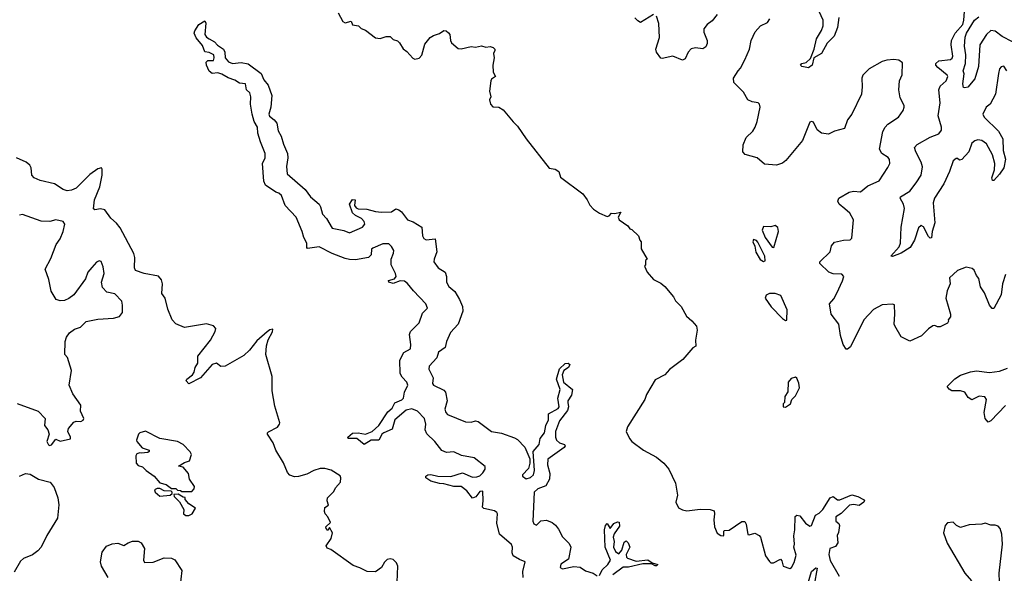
# Model space of a CAD drawing. Extents: x 2293878 to 2522763, y 823964 to 1006972.
# Tile 300 of 407: x 2405146 to 2411948, y 946835 to 950658. Entities that reach past the tile are written whole.
import ezdxf

# ---------------------------------------------------------------- set-up
doc = ezdxf.new("R2010")
doc.units = 0

msp = doc.modelspace()

# ---------------------------------------------------------------- linework, layer by layer
at = {"layer": '0CON20XD'}
for points in [[(2407345, 950706.7), (2407377.5, 950645), (2407395, 950637.5), (2407435, 950647.5), (2407445, 950622.5), (2407486.1, 950616.1), (2407505, 950597.5), (2407535, 950586.7), (2407605, 950532.5), (2407635, 950527.5), (2407677, 950543), (2407705, 950542.5), (2407725, 950522.5), (2407755, 950512.5), (2407769.5, 950499.5), (2407795, 950457.5), (2407819.5, 950439.5), (2407862.3, 950392.3), (2407875, 950386.7), (2407905, 950393.3), (2407925, 950412.5), (2407945, 950490), (2407982.5, 950535), (2408005, 950550), (2408045, 950562.5), (2408076.4, 950583.6), (2408091.7, 950581.7), (2408108.3, 950568.3), (2408117.5, 950555), (2408121.2, 950515), (2408129.3, 950499.3), (2408175, 950460), (2408195, 950457.5), (2408265, 950473.8), (2408295, 950468.8), (2408335, 950476.7), (2408365, 950467.5), (2408395, 950473.3), (2408416.1, 950466.1), (2408427.5, 950455), (2408427.5, 950445), (2408420, 950425), (2408422.5, 950395), (2408413.3, 950345), (2408417.5, 950295), (2408432.5, 950265), (2408405, 950247.5), (2408400, 950235), (2408392.5, 950165), (2408400, 950125), (2408392.5, 950105), (2408397.5, 950075), (2408415, 950057.5), (2408455, 950053.3), (2408485, 950036.7), (2408555, 949953.3), (2408584.1, 949924.1), (2408644, 949835), (2408803, 949633), (2408845, 949626.2), (2408869.5, 949609.5), (2408880.7, 949570.7), (2409035.9, 949455.9), (2409066.7, 949415), (2409085, 949377.5), (2409110.5, 949350.5), (2409152.3, 949322.3), (2409205, 949298.8), (2409217.3, 949302.7), (2409235, 949322.5), (2409255, 949320), (2409298.3, 949328.3), (2409281.2, 949295), (2409286.7, 949275), (2409347.5, 949235), (2409360, 949215), (2409375, 949210), (2409420, 949165), (2409430, 949135), (2409440, 949125), (2409440, 949075), (2409480, 949005), (2409470, 948995), (2409470, 948965), (2409462.5, 948955), (2409480, 948915), (2409524.4, 948864.4), (2409575, 948838), (2409602.5, 948815), (2409662.5, 948745), (2409677, 948717), (2409715, 948677.5), (2409751.7, 948611.7), (2409789.3, 948579.3), (2409820.7, 948540.7), (2409826.7, 948515), (2409813.3, 948445), (2409817, 948403), (2409795, 948392.5), (2409727.7, 948312.3), (2409635, 948243.3), (2409602.5, 948205), (2409535, 948170), (2409475, 948070), (2409464, 948035), (2409343.9, 947846.1), (2409336.2, 947815), (2409359.4, 947765), (2409375.7, 947745), (2409455, 947684.5), (2409545, 947636.2), (2409596.4, 947595), (2409630.5, 947555), (2409676.3, 947456.4), (2409689.1, 947375), (2409679.5, 947325), (2409696.4, 947286.4), (2409725, 947271.9), (2409755, 947266.9), (2409847.3, 947277.3), (2409916.1, 947276.1), (2409942.5, 947265), (2409946.2, 947245), (2409940.8, 947205), (2409946.4, 947156.4), (2409965, 947112.5), (2409990, 947095), (2410005, 947092.5), (2410010, 947095), (2410010, 947125), (2410015, 947130), (2410047, 947133), (2410135, 947193.3), (2410155, 947192.5), (2410163.3, 947175), (2410175, 947102.5), (2410185, 947100), (2410225, 947112.5), (2410255, 947096.7), (2410263.3, 947085), (2410298, 946955), (2410325, 946916.7), (2410335, 946907.5), (2410353, 946907), (2410401.7, 946931.7), (2410411.7, 946921.7), (2410420, 946885), (2410465, 946867.5), (2410477.5, 946875), (2410495, 946910), (2410509.5, 946960.5), (2410493.8, 947015), (2410498.8, 947035), (2410493, 947093), (2410500.6, 947135), (2410502.1, 947227.9), (2410514.2, 947235.8), (2410535, 947230.8), (2410575, 947181.4), (2410605, 947159.4), (2410615.6, 947165), (2410642.9, 947237.1), (2410669.4, 947250.6), (2410695, 947276.2), (2410745, 947355.7), (2410765, 947364.3), (2410795, 947342.5), (2410811.8, 947341.8), (2410894.4, 947375.6), (2410936.2, 947365), (2410975.4, 947345.4), (2410982, 947335), (2410978, 947325), (2410945, 947303.5), (2410905, 947309.7), (2410878.9, 947305), (2410821.2, 947248.8), (2410783.5, 947225), (2410784.5, 947195), (2410805, 947177.5), (2410809.1, 947165), (2410802.8, 947117.2), (2410793.8, 947095), (2410796.5, 947045), (2410780.5, 947019.5), (2410743.1, 947006.9), (2410734.4, 946965), (2410745, 946923.3), (2410806.2, 946815)], [(2409525, 950694), (2409435, 950639.2), (2409415, 950649.5), (2409395, 950672.3)], [(2409963.8, 950695), (2409929.7, 950650.3), (2409894.3, 950625.7), (2409871.2, 950595), (2409872.7, 950572.7), (2409895.8, 950515), (2409895.8, 950495), (2409885, 950470), (2409865, 950458), (2409815, 950464.2), (2409785, 950458), (2409764.2, 950435), (2409742.3, 950387.7), (2409725, 950378.8), (2409657, 950407), (2409585, 950389.2), (2409575, 950393.1), (2409545, 950434.4), (2409540, 950455), (2409565.6, 950535), (2409561.7, 950631.7), (2409545, 950683.3)], [(2411191.2, 948545), (2411186.7, 948555), (2411192.5, 948625), (2411188.3, 948688.3), (2411175, 948692.5), (2411105, 948688.8), (2411045, 948655.7), (2410977.5, 948585), (2410885, 948398.8), (2410865, 948383.3), (2410855, 948383.3), (2410834.4, 948414.4), (2410816.7, 948476.7), (2410804.4, 948555), (2410751.9, 948625), (2410740, 948695), (2410769.2, 948730.8), (2410789.7, 948770.3), (2410830.8, 948855), (2410838, 948885), (2410825, 948900), (2410765, 948902.9), (2410735, 948915.6), (2410673.8, 948975), (2410673.3, 948985), (2410744, 949055), (2410755, 949096.7), (2410775, 949122), (2410836, 949136), (2410881.7, 949138.3), (2410895, 949150), (2410905.6, 949275.6), (2410881.3, 949321.3), (2410845, 949352.9), (2410807.5, 949385), (2410798, 949405), (2410803.4, 949426.6), (2410875, 949466.7), (2410905, 949473.1), (2410955, 949470), (2411005, 949510.8), (2411083.3, 949545), (2411143.2, 949636.8), (2411155.8, 949665), (2411155, 949692.5), (2411145, 949705.8), (2411100.8, 949735), (2411085.6, 949765), (2411109.2, 949885), (2411123.6, 949916.4), (2411142.2, 949937.8), (2411216.2, 949985), (2411248.3, 950031.7), (2411256.7, 950055), (2411256.7, 950065), (2411228.3, 950118.3), (2411220, 950175), (2411223.3, 950235), (2411243, 950277), (2411245, 950360), (2411219.3, 950379.3), (2411185, 950383.3), (2411135, 950378.8), (2411105, 950370), (2411015, 950320), (2410970, 950275), (2410962.5, 950255), (2410966.2, 950195), (2410960, 950145), (2410893.3, 950006.7), (2410863.9, 949966.1), (2410843, 949907), (2410775, 949887.5), (2410733, 949867), (2410683.9, 949873.9), (2410655, 949897.5), (2410630, 949950), (2410615, 949956.2), (2410605, 949951.2), (2410554.3, 949825), (2410438.6, 949685), (2410415, 949667.8), (2410375, 949654.5), (2410290, 949660), (2410240, 949705), (2410156.8, 949726.8), (2410141.9, 949745), (2410144.3, 949794.3), (2410165, 949844), (2410210.8, 949889.2), (2410227.3, 949915), (2410241.5, 949955), (2410260, 950055), (2410255.9, 950075.9), (2410247.5, 950085), (2410205, 950090), (2410176, 950105), (2410145, 950157.1), (2410080, 950225), (2410076, 950255), (2410108.8, 950305), (2410125, 950323.3), (2410155, 950381.2), (2410186.5, 950455), (2410197.8, 950515), (2410225.8, 950575), (2410264.5, 950615.5), (2410310.9, 950639.1), (2410326.8, 950663.2)], [(2410805, 950672.5), (2410794.5, 950605), (2410773.1, 950545), (2410724, 950496), (2410685, 950424), (2410632.5, 950395), (2410620, 950345), (2410595, 950326.7), (2410550, 950335), (2410540, 950345), (2410550, 950355), (2410578.3, 950361.7), (2410608.8, 950391.2), (2410633.6, 950455), (2410649.6, 950525), (2410685.8, 950584.2), (2410697.3, 950615), (2410696.7, 950655), (2410669.4, 950715)], [(2411965, 950306.2), (2411945, 950336.7), (2411925, 950332.5), (2411915, 950320), (2411907, 950287), (2411885.9, 950144.1), (2411850, 950075), (2411822.5, 950055), (2411800, 950005), (2411808.8, 949985), (2411907.9, 949887.9), (2411936.4, 949835), (2411940.7, 949755), (2411955.3, 949695), (2411945.4, 949635), (2411915, 949591.9), (2411875, 949548.8), (2411865, 949547.5), (2411862.5, 949565), (2411879.2, 949620.8), (2411881.6, 949665), (2411865.2, 949725.2), (2411825, 949801.1), (2411793.3, 949825), (2411765, 949828.2), (2411745, 949821.9), (2411724.4, 949805), (2411703.5, 949746.5), (2411655, 949692.5), (2411638.3, 949688.3), (2411625, 949700), (2411615, 949700), (2411595, 949682.5), (2411569.7, 949610.3), (2411528.8, 949525), (2411464.5, 949425), (2411457.1, 949392.9), (2411467.3, 949255), (2411449.5, 949195), (2411445, 949152.5), (2411435, 949150), (2411425, 949161.2), (2411388.7, 949228.7), (2411372.3, 949237.7), (2411355, 949220), (2411326.8, 949135), (2411297.9, 949085), (2411234, 949045), (2411175, 949022.5), (2411164.2, 949024.2), (2411220.3, 949089.7), (2411231.5, 949115), (2411234.1, 949225.9), (2411257.4, 949355), (2411252, 949385), (2411228.6, 949425), (2411231.4, 949435), (2411295, 949473.3), (2411338, 949532), (2411372.2, 949585), (2411382.3, 949642.3), (2411374, 949674), (2411336.7, 949745), (2411328, 949775), (2411345, 949795.7), (2411435, 949846.7), (2411495, 949870), (2411512.9, 949895), (2411513.2, 949915), (2411491.7, 949995), (2411504.8, 950085), (2411495.3, 950174.7), (2411505, 950199.4), (2411546.2, 950235), (2411557.3, 950265), (2411553.3, 950275), (2411488, 950328), (2411475.6, 950345), (2411475.6, 950355), (2411496.2, 950375), (2411575, 950383.5), (2411588, 950392), (2411592.5, 950407.5), (2411580.3, 950485), (2411583.3, 950515), (2411607.3, 950565), (2411660, 950625), (2411669.1, 950655), (2411671.5, 950715)], [(2412004.5, 950504.5), (2411932.4, 950542.4), (2411885, 950578.4), (2411855, 950582.7), (2411825, 950555.9), (2411777.5, 950485), (2411770.3, 950335), (2411745, 950249.4), (2411695, 950193.3), (2411675, 950186.8), (2411665, 950190), (2411661.9, 950215), (2411670, 950285), (2411664.2, 950305), (2411680, 950355), (2411681, 950415), (2411672.8, 950475), (2411677, 950537), (2411686.8, 950565), (2411742, 950655), (2411771.5, 950678.5)], [(2407866.7, 948785), (2407825, 948836.7), (2407805, 948851.9), (2407775, 948853.7), (2407725, 948835.3), (2407695.5, 948845), (2407693.1, 948856.9), (2407735, 948868.9), (2407745.9, 948885), (2407742.9, 948905), (2407711.1, 948965), (2407711.7, 949005), (2407728, 949045), (2407729.4, 949065), (2407715, 949092.7), (2407695, 949111.2), (2407655, 949111.3), (2407585, 949081.3), (2407577.3, 949072.7), (2407573.6, 949035), (2407555, 949017), (2407465, 949000.3), (2407425, 949001.1), (2407395, 949009.8), (2407304.4, 949044.4), (2407215, 949089.8), (2407135, 949077.8), (2407130, 949085), (2407130.6, 949115), (2407108.4, 949155), (2407097.8, 949195), (2407055.8, 949295), (2406980, 949375), (2406955, 949443.6), (2406935, 949460.7), (2406915, 949468.1), (2406845, 949514.7), (2406833.3, 949543.3), (2406823.1, 949665), (2406841.5, 949705), (2406842.5, 949735), (2406808.9, 949815), (2406792, 949875), (2406787.7, 949915), (2406765.3, 949955), (2406750.8, 950005), (2406739.5, 950075), (2406742.9, 950125), (2406735, 950152.5), (2406713.8, 950175), (2406705, 950216.2), (2406665, 950220), (2406631.7, 950241.7), (2406585, 950256.8), (2406543.2, 950283.2), (2406515, 950290.3), (2406475, 950287.5), (2406455, 950302), (2406435.7, 950345), (2406434.2, 950365.8), (2406445, 950376.2), (2406485, 950377.5), (2406490, 950395), (2406486, 950415), (2406455, 950432), (2406425, 950436.7), (2406409.3, 950479.3), (2406365, 950532), (2406350.8, 950565), (2406355, 950582.5), (2406383.8, 950625), (2406425, 950650), (2406432.5, 950635), (2406425.8, 950555.8), (2406437, 950537), (2406455, 950525.6), (2406490.8, 950505), (2406512, 950482), (2406553.6, 950455), (2406562, 950435), (2406564.5, 950395), (2406588.1, 950368.1), (2406615, 950356.4), (2406675, 950362.7), (2406725, 950352.7), (2406815, 950286), (2406833.2, 950243.2), (2406862, 950205), (2406887.2, 950135), (2406881.5, 950055), (2406866.8, 950005), (2406872.5, 949992.5), (2406905, 949967.7), (2406922.7, 949942.7), (2406931.8, 949891.8), (2406953, 949853), (2406968.3, 949798.3), (2406996.8, 949735), (2406999.4, 949705), (2406989, 949645), (2406994.1, 949594.1), (2407119.1, 949485), (2407155, 949434), (2407214.3, 949385), (2407225, 949366.2), (2407237.4, 949315), (2407265, 949284.1), (2407305, 949219.1), (2407385, 949202.3), (2407425, 949186.8), (2407515.2, 949224.8), (2407530.8, 949245), (2407524.7, 949265), (2407508.2, 949285), (2407465, 949305.8), (2407444.3, 949325), (2407424.3, 949385), (2407445, 949415.4), (2407464, 949415), (2407459.3, 949375), (2407469.3, 949359.3), (2407483.1, 949353.1), (2407545, 949349.5), (2407603, 949333), (2407645, 949328.6), (2407715, 949331.4), (2407745, 949351.2), (2407765.8, 949345.8), (2407782.4, 949332.4), (2407825, 949275.4), (2407865, 949261.8), (2407923.6, 949225), (2407929.7, 949165), (2407937.2, 949147.2), (2407955, 949138.7), (2408015.3, 949145.3), (2408027.8, 949055), (2408008.6, 949005), (2408007.2, 948985), (2408037.3, 948945), (2408085.2, 948915.2), (2408094.5, 948884.5), (2408094.8, 948844.8), (2408110.8, 948815), (2408151.6, 948781.6), (2408184.1, 948725), (2408205, 948678), (2408206.8, 948645), (2408175.9, 948555), (2408122.5, 948497.5), (2408095.3, 948435), (2408085.4, 948395), (2408038.3, 948361.7), (2408027.5, 948322.5), (2407973.7, 948265), (2407972, 948245), (2408001.4, 948185), (2407996.9, 948145), (2408005.6, 948135), (2408075, 948099.7), (2408087.4, 948085), (2408097.8, 948025), (2408082.5, 947967.5), (2408088.7, 947945), (2408100.8, 947930.8), (2408225, 947880.2), (2408265, 947878.5), (2408295, 947888.4), (2408313.6, 947883.6), (2408405, 947813.7), (2408475, 947803.2), (2408565, 947771.2), (2408585, 947758.9), (2408634.7, 947705), (2408668.9, 947625), (2408669.1, 947595), (2408660.5, 947559.5), (2408618.5, 947515), (2408619.6, 947505), (2408645, 947486.6), (2408675, 947496.5), (2408696, 947515), (2408703.3, 947545), (2408693.8, 947675), (2408735, 947724.5), (2408741.8, 947765), (2408771.5, 947805), (2408780, 947855), (2408799.5, 947895), (2408798.5, 947935), (2408865, 947972.3), (2408872.2, 947985), (2408863.2, 948045), (2408880.2, 948105), (2408853.1, 948175), (2408875, 948246.4), (2408915, 948284.4), (2408935.2, 948285.2), (2408945.9, 948275.9), (2408936.1, 948255), (2408905.2, 948235), (2408894.2, 948205), (2408901.6, 948155), (2408964.5, 948104.5), (2408958.8, 948065), (2408933.3, 948025), (2408933.5, 948015), (2408936.6, 947985), (2408930.5, 947959.5), (2408875, 947887.3), (2408846.6, 947813.4), (2408846.7, 947775), (2408855.3, 947755), (2408875, 947736.6), (2408909.4, 947725), (2408914.6, 947715), (2408906.6, 947703.4), (2408795, 947623.1), (2408792.8, 947585), (2408808.3, 947525), (2408805.6, 947484.4), (2408781.6, 947438.4), (2408725, 947419), (2408699.8, 947395), (2408691.1, 947195), (2408696.9, 947176.9), (2408715, 947168.1), (2408745, 947197.9), (2408785, 947201.3), (2408825, 947184.7), (2408847.3, 947167.3), (2408869, 947139), (2408895, 947086.1), (2408941.5, 947041.5), (2408952.8, 947015), (2408936.9, 946933.1), (2408885, 946898.5), (2408880.5, 946875), (2408895, 946864.7), (2408975, 946881.6), (2409017.6, 946877.6), (2409055, 946850.7), (2409106.4, 946836.4), (2409135, 946816.8)], [(2406125, 948862), (2406105, 948886.9), (2406005, 948905.5), (2405946.7, 948926.7), (2405938.1, 948945), (2405941.5, 949015), (2405935.5, 949044.5), (2405840.3, 949220.3), (2405815, 949253.1), (2405775, 949287.5), (2405735, 949344.3), (2405705, 949353.1), (2405665, 949346.2), (2405655, 949352.5), (2405661.8, 949415), (2405698.8, 949505), (2405715.4, 949584.6), (2405716.2, 949625), (2405710, 949635), (2405685, 949627.5), (2405630.9, 949589.1), (2405535, 949495.7), (2405505, 949481.9), (2405475, 949476.9), (2405445.6, 949485.6), (2405386.7, 949525), (2405288.1, 949548.1), (2405245, 949566.7), (2405230, 949585), (2405226.2, 949635), (2405215, 949653.3), (2405190, 949675), (2405123.2, 949703.2)], [(2405355, 947717.5), (2405365, 947722.5), (2405395, 947760), (2405425, 947747.5), (2405496.7, 947763.3), (2405497.5, 947775), (2405477.5, 947815), (2405483.3, 947835), (2405520.9, 947879.1), (2405535, 947884.3), (2405567.5, 947882.5), (2405585, 947892.5), (2405590, 947905), (2405566.2, 947955), (2405569.2, 947995), (2405513.6, 948073.6), (2405487.5, 948135), (2405503.3, 948235), (2405476.7, 948325), (2405457, 948347), (2405461.2, 948435), (2405470, 948465), (2405490, 948495), (2405525, 948520), (2405565, 948534.2), (2405605, 948573.8), (2405685, 948590), (2405795, 948595.7), (2405835, 948609.2), (2405855.6, 948635), (2405857.1, 948687.1), (2405851.2, 948715), (2405803.8, 948765), (2405747.3, 948777.3), (2405718.1, 948808.1), (2405710.6, 948845), (2405730, 948905), (2405722.3, 948952.3), (2405708.8, 948988.8), (2405695, 948993.3), (2405676, 948984), (2405645, 948946.2), (2405616.2, 948915), (2405600.9, 948869.1), (2405520.9, 948759.1), (2405485, 948732), (2405455, 948720), (2405425, 948716.2), (2405397.5, 948725), (2405363, 948783), (2405347.1, 948865), (2405321.1, 948935), (2405361.7, 949008.3), (2405398.1, 949105), (2405425, 949144), (2405446.5, 949195), (2405458.6, 949245), (2405446.2, 949265), (2405395, 949275.6), (2405355, 949264.3), (2405295, 949267.1), (2405165, 949312), (2405145, 949308)], [(2410355, 949084), (2410388, 949195), (2410383.6, 949223.6), (2410365, 949236.7), (2410335, 949227.5), (2410285, 949230), (2410275.6, 949204.4), (2410294.8, 949154.8), (2410345, 949086.7), (2410355, 949084)], [(2410285, 948987.5), (2410295, 948992.5), (2410293.3, 949025), (2410245, 949120.8), (2410235, 949134.4), (2410215, 949141.2), (2410210.5, 949125), (2410224.5, 949094.5), (2410232, 949052), (2410261.7, 949001.7), (2410285, 948987.5)], [(2411955, 948897.5), (2411935.6, 948835), (2411925, 948757.5), (2411875, 948662.5), (2411863.6, 948663.6), (2411845, 948687.5), (2411810.7, 948770.7), (2411784.1, 948814.1), (2411771.7, 948871.7), (2411755, 948892.5), (2411738.8, 948928.8), (2411725, 948938.8), (2411685, 948948), (2411625, 948926), (2411570, 948875), (2411574, 948835), (2411552, 948785), (2411544.2, 948735), (2411576.2, 948625), (2411576.2, 948605), (2411560, 948585), (2411562.5, 948575), (2411555, 948562.5), (2411505, 948537.5), (2411485, 948537.5), (2411466.7, 948546.7), (2411455, 948543.3), (2411425, 948523.8), (2411376.2, 948475), (2411295, 948437.5), (2411235, 948467.5), (2411191.2, 948545)], [(2407753, 946773), (2407757.5, 946885), (2407748, 946908), (2407725, 946929.2), (2407705, 946934.2), (2407685, 946930), (2407665, 946911.2), (2407644.4, 946875.6), (2407605, 946843.8), (2407547, 946847), (2407495, 946873.3), (2407448.6, 946888.6), (2407295, 947000), (2407269.3, 947009.3), (2407263.8, 947025), (2407297.5, 947075), (2407306.7, 947115), (2407285, 947150), (2407275, 947130), (2407262.5, 947145), (2407260, 947155), (2407292.5, 947185), (2407274.2, 947224.2), (2407256.7, 947245), (2407252.3, 947262.3), (2407255, 947290), (2407280, 947305), (2407270, 947335), (2407273, 947357), (2407315, 947400), (2407327.5, 947425), (2407361.2, 947465), (2407363.9, 947493.9), (2407358.8, 947508.8), (2407297.1, 947547.1), (2407255, 947559.3), (2407222.4, 947557.6), (2407178.8, 947545), (2407130.2, 947519.8), (2407072.9, 947502.9), (2407045, 947501.8), (2407012.6, 947512.6), (2406995, 947530), (2406967.5, 947597.5), (2406914.6, 947685), (2406896.3, 947736.3), (2406856.7, 947795), (2406856.7, 947805), (2406865, 947811.2), (2406925.8, 947845), (2406941.4, 947865), (2406942.2, 947875), (2406909.3, 947989.3), (2406891.1, 948095), (2406891.1, 948195), (2406846.5, 948345), (2406850.6, 948405), (2406863.3, 948446.7), (2406891.7, 948501.7), (2406895, 948520), (2406875, 948516.2), (2406855, 948503.3), (2406785, 948440), (2406734.4, 948375), (2406695, 948340), (2406565, 948266.2), (2406535, 948263.3), (2406505, 948286), (2406475, 948276.2), (2406395.5, 948184.5), (2406315, 948142.9), (2406297.1, 948165), (2406300.8, 948175), (2406339.2, 948205), (2406351.2, 948225), (2406358.8, 948255), (2406376.7, 948285), (2406377.5, 948335), (2406464.1, 948445.9), (2406496.2, 948505), (2406500, 948525), (2406484.2, 948544.2), (2406437, 948557), (2406285, 948532.5), (2406225, 948557.5), (2406200, 948585), (2406169.5, 948659.5), (2406150, 948735), (2406127.7, 948767.7), (2406132.1, 948835), (2406125, 948862)], [(2408622.9, 946805), (2408622.3, 946847.7), (2408637.8, 946915), (2408599.5, 946929.5), (2408555.8, 946955.8), (2408547.1, 946975), (2408549.3, 947015), (2408543, 947033), (2408460, 947105), (2408441.6, 947181.6), (2408446.2, 947245), (2408441.8, 947255), (2408425.1, 947265.1), (2408353.1, 947283.1), (2408342, 947292), (2408348.4, 947335), (2408345, 947402.5), (2408325, 947399.2), (2408297.8, 947362.3), (2408275, 947354.6), (2408235.2, 947405), (2408195, 947433.7), (2408145, 947433.5), (2408075, 947453.1), (2408045, 947454.6), (2407985, 947470.5), (2407952.2, 947495), (2407950.5, 947505), (2407965, 947514.1), (2407986.1, 947516.1), (2408035, 947504.8), (2408125, 947503.8), (2408205, 947529.4), (2408275, 947499.6), (2408305, 947501.1), (2408325, 947509), (2408345, 947528.1), (2408361.2, 947555), (2408361.3, 947571.3), (2408285, 947632.7), (2408198.8, 947648.8), (2408145, 947673.8), (2408095, 947668.4), (2408062.8, 947682.8), (2408012.8, 947745), (2407958.3, 947798.3), (2407947.2, 947825), (2407950.9, 947865), (2407943.1, 947905), (2407895, 947953.7), (2407855, 947971.4), (2407815, 947960.8), (2407736.8, 947895), (2407719.6, 947830.4), (2407661.8, 947805), (2407648.6, 947795), (2407638.1, 947775), (2407626.4, 947753.6), (2407575, 947754.4), (2407525, 947724.4), (2407475, 947764.8), (2407415.8, 947765.8), (2407412.5, 947775), (2407445, 947803.3), (2407485, 947804.1), (2407535, 947795.2), (2407582, 947815), (2407626.1, 947855), (2407689.7, 947950.3), (2407718.5, 947975), (2407738.5, 948011.5), (2407785, 948033.7), (2407796.2, 948045), (2407805.1, 948084.9), (2407826.7, 948135), (2407819.4, 948155), (2407789.1, 948189.1), (2407775.2, 948215), (2407772.2, 948307.8), (2407800.5, 948359.5), (2407845, 948385.8), (2407848.4, 948415), (2407839.6, 948485), (2407844.7, 948505), (2407904.7, 948565), (2407928.3, 948631.7), (2407963.1, 948665), (2407951.9, 948695), (2407866.7, 948785)], [(2410435, 948580), (2410445, 948582), (2410448.1, 948655), (2410405, 948753.5), (2410365, 948767.9), (2410325, 948766.9), (2410303.2, 948756.8), (2410295.8, 948735), (2410337.5, 948675), (2410414.3, 948594.3), (2410435, 948580)], [(2411955, 947994.2), (2411855, 947888.8), (2411835, 947877.5), (2411816.2, 947905), (2411809.2, 947945), (2411823.8, 948035), (2411813.9, 948053.9), (2411775, 948059.2), (2411723.6, 948033.6), (2411698.3, 948048.3), (2411675.9, 948085.9), (2411643.9, 948096.1), (2411584.2, 948094.2), (2411566.1, 948106.1), (2411552.5, 948125), (2411605, 948178.8), (2411645, 948202.5), (2411715, 948226.9), (2411755, 948232.5), (2411845, 948220.9), (2411915, 948231.3), (2411969.4, 948250.6)], [(2410435, 947982.5), (2410470, 948005), (2410480, 948035), (2410505, 948060), (2410532, 948115), (2410528.8, 948148.8), (2410515, 948182.5), (2410505, 948190), (2410475, 948180), (2410454, 948155), (2410453, 948087), (2410432.5, 948055), (2410430, 948015), (2410420, 948005), (2410420, 947985), (2410435, 947982.5)], [(2405128.3, 948008.3), (2405273.3, 947955), (2405322.5, 947905), (2405317.5, 947855), (2405340, 947825), (2405350, 947795), (2405333.8, 947745), (2405345, 947722.5), (2405355, 947717.5)], [(2406335, 947400), (2406351.7, 947418.3), (2406352.5, 947435), (2406320, 947485), (2406312.5, 947525), (2406275, 947567.5), (2406242.5, 947575), (2406285, 947600), (2406319.3, 947610.7), (2406332.5, 947655), (2406323, 947673), (2406275, 947723.3), (2406235, 947744), (2406115, 947765.8), (2406015.6, 947815.6), (2405975, 947803.8), (2405966.2, 947795), (2405952, 947755), (2405954.2, 947745), (2405992, 947702), (2406040, 947685), (2406040, 947675), (2406031.7, 947668.3), (2405985, 947663.3), (2405975, 947667.5), (2405955, 947660), (2405947.5, 947645), (2405950, 947595), (2405965, 947580), (2405995, 947570), (2406020, 947545), (2406075, 947506.7), (2406115, 947460), (2406157, 947447), (2406195, 947420), (2406225, 947420), (2406235, 947410), (2406257, 947407), (2406265, 947400), (2406335, 947400)], [(2405145, 947506.7), (2405185, 947524.3), (2405218.6, 947518.6), (2405275, 947486), (2405357.5, 947465), (2405385, 947427.5), (2405410.6, 947355), (2405416.6, 947306.6), (2405406.9, 947215), (2405333.7, 947096.4), (2405294, 947016), (2405270.6, 946989.4), (2405235, 946962.5), (2405173, 946937), (2405152.4, 946917.6), (2405108.6, 946841.4)], [(2406115, 947367.5), (2406185, 947373.8), (2406200, 947385), (2406200, 947395), (2406191.7, 947401.7), (2406145, 947403.8), (2406115, 947420), (2406095, 947420), (2406078.3, 947411.7), (2406082.5, 947395), (2406115, 947367.5)], [(2406293.6, 947233.6), (2406315, 947234), (2406337.5, 947245), (2406360, 947285), (2406313.6, 947313.6), (2406290, 947345), (2406288.3, 947358.3), (2406275, 947360), (2406241.7, 947381.7), (2406211.7, 947378.3), (2406212.5, 947365), (2406249.3, 947329.3), (2406280, 947275), (2406277.5, 947245), (2406293.6, 947233.6)], [(2409151.2, 946818.8), (2409170.6, 946859.4), (2409208.8, 946895), (2409227.1, 946925), (2409190.4, 947015), (2409185.3, 947134.7), (2409192.5, 947165), (2409205, 947178.8), (2409225, 947144.6), (2409251.4, 947178.6), (2409275, 947190.8), (2409287.3, 947187.3), (2409290.3, 947159.7), (2409253.3, 947106.7), (2409246.1, 947085), (2409253.1, 947055), (2409247.7, 947015), (2409261.7, 946985), (2409285, 946968), (2409306, 946995), (2409320.9, 947049.1), (2409335, 947058.2), (2409349.7, 947045), (2409361.6, 947015), (2409335.8, 946965), (2409337, 946947), (2409345, 946938.1), (2409405, 946917.7), (2409485, 946928.5), (2409515, 946907.1), (2409553.8, 946895), (2409545, 946886.2), (2409535, 946885.8), (2409509.6, 946899.6), (2409450.4, 946899.6), (2409352.3, 946877.7), (2409315, 946877.1), (2409243.7, 946825)], [(2411914, 946775), (2411912.5, 946835), (2411936, 947035), (2411931.2, 947105), (2411920, 947145), (2411905, 947160), (2411885, 947167.5), (2411855, 947167.5), (2411815, 947180), (2411793, 947173), (2411705, 947170), (2411645, 947151.2), (2411616.7, 947165), (2411595, 947187.5), (2411555, 947183.3), (2411538.8, 947165), (2411528.6, 947115), (2411551.8, 947041.8), (2411674.6, 946835), (2411721.9, 946781.9)], [(2405756.6, 946806.6), (2405712.2, 946885), (2405703.1, 946915), (2405715, 946980), (2405745, 947021.2), (2405785, 947038.8), (2405823.6, 947043.6), (2405865, 947027.5), (2405896, 947044), (2405925, 947056), (2405965, 947056), (2405986.2, 947045), (2406008, 947005), (2406001.4, 946925), (2406008.6, 946908.6), (2406067.9, 946912.1), (2406145, 946942.5), (2406195, 946939.4), (2406216.7, 946926.7), (2406265.8, 946855), (2406252, 946735)], [(2410588.3, 946751.7), (2410615, 946847.7), (2410645, 946872), (2410655, 946870), (2410634.8, 946755)]]:
    msp.add_lwpolyline(points, dxfattribs=at)

doc.saveas('drawing.dxf')
